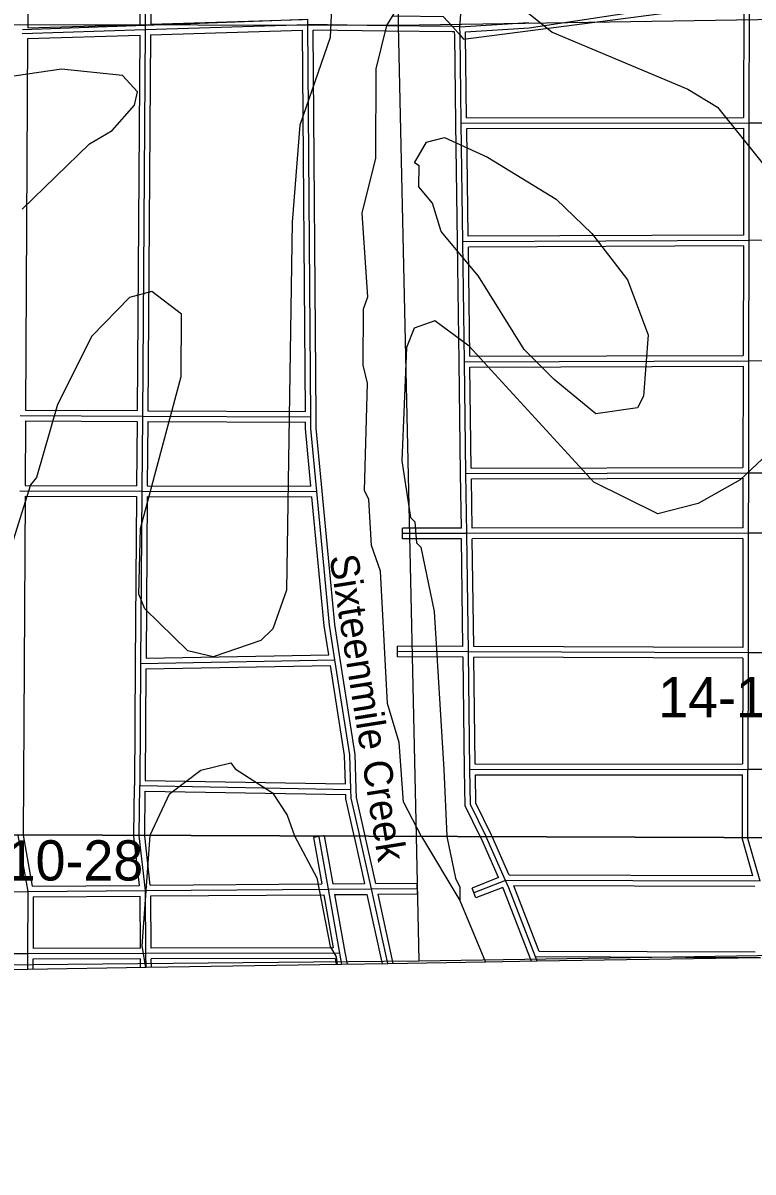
# Model space of a CAD drawing. Extents: x 418523 to 616617, y 1878279 to 2196743.
# Drawn here: x 508842 to 512924, y 1922060 to 1928489 of the extents above; entities that cross this region are included whole.
import ezdxf

# ---------------------------------------------------------------- set-up
doc = ezdxf.new("R2010")
doc.units = 0
for name, color, linetype in [('Level 1', 7, 'Continuous'), ('Level 10', 7, 'Continuous'), ('Level 2', 7, 'Continuous'), ('Level 31', 7, 'Continuous'), ('Level 32', 7, 'Continuous'), ('Level 41', 7, 'Continuous'), ('Level 5', 7, 'Continuous'), ('Level 63', 7, 'Continuous'), ('Level 7', 7, 'Continuous')]:
    doc.layers.add(name, color=color, linetype=linetype)

msp = doc.modelspace()

# ---------------------------------------------------------------- linework, layer by layer
at = {"layer": 'Level 1'}
for p, q in [((510855.55, 1933798.987), (510940.083, 1928474.48)), ((516240.655, 1928555.995), (510940.083, 1928474.48)), ((510940.083, 1928474.48), (505570.47, 1928485.663)), ((510940.083, 1928474.48), (511040.906, 1923938.963)), ((511040.906, 1923938.963), (511056.396, 1923242.174)), ((511056.396, 1923242.174), (516332.547, 1923322.543)), ((505714.599, 1923190.509), (511056.396, 1923242.174))]:
    msp.add_line(p, q, dxfattribs=at)
at = {"layer": 'Level 10'}
msp.add_lwpolyline([(512965.644, 1923258.871), (511716.618, 1923239.855), (511428.612, 1923234.851), (510882.601, 1923225.843), (510623.596, 1923221.84), (509530.574, 1923203.826), (508868.56, 1923193.816), (508241.548, 1923183.808), (507563.534, 1923172.799), (506935.521, 1923162.791), (506267.508, 1923152.782), (505604.495, 1923142.773), (504933.48, 1923131.765), (504266.467, 1923121.756), (503618.454, 1923111.747), (502721.435, 1923096.735), (502685.435, 1923096.735), (500959.4, 1923070.711), (500310.387, 1923060.703), (499687.375, 1923050.695), (499027.361, 1923040.686), (497366.326, 1923056.665), (497366.05, 1923056.656)], dxfattribs=at)
at = {"layer": 'Level 31'}
for p, q in [((511285.399, 1928467.926), (511346.778, 1929294.633)), ((509529.406, 1928857.788), (509526.306, 1928477.054)), ((512902.086, 1928604.167), (512901.062, 1927929.958)), ((508838.607, 1928429.972), (509526.205, 1928451.235)), ((509526.205, 1928451.235), (509510.321, 1926289.74)), ((509526.205, 1928451.235), (510435.269, 1928479.636)), ((509526.306, 1928477.054), (509526.205, 1928451.235)), ((510435.269, 1928479.636), (510434.752, 1928509.821)), ((510875.9, 1928473.536), (510435.269, 1928479.636)), ((510451.4, 1926285.286), (510435.269, 1928479.636)), ((511243.145, 1928468.455), (510875.9, 1928473.536)), ((511285.399, 1928467.926), (511243.145, 1928468.455)), ((511285.399, 1928467.926), (511668.96, 1928491.515)), ((511286.167, 1928420.648), (511285.399, 1928467.926)), ((511292.811, 1927927.507), (511286.167, 1928420.648)), ((511292.811, 1927927.507), (512901.062, 1927929.958)), ((511301.97, 1927264.895), (511292.811, 1927927.507)), ((512901.062, 1927929.958), (512900.1, 1927272.113)), ((512901.062, 1927929.958), (514992.547, 1927933.174)), ((512900.1, 1927272.113), (511301.97, 1927264.895)), ((511311.095, 1926593.554), (511301.97, 1927264.895)), ((512900.1, 1927272.113), (512899.08, 1926598.995)), ((514995.461, 1927281.861), (512900.1, 1927272.113)), ((511311.095, 1926593.554), (512899.08, 1926598.995)), ((511319.13, 1925968.403), (511311.095, 1926593.554)), ((512899.08, 1926598.995), (512897.92, 1925971.697)), ((512899.08, 1926598.995), (515005.272, 1926606.156)), ((508826.912, 1926293.188), (509510.321, 1926289.74)), ((509510.321, 1926289.74), (509507.065, 1925869.369)), ((509510.321, 1926289.74), (510451.4, 1926285.286)), ((511319.13, 1925968.403), (512897.92, 1925971.697)), ((511323.85, 1925632.368), (511319.13, 1925968.403)), ((512897.92, 1925971.697), (512897.567, 1925634.592)), ((512897.92, 1925971.697), (514209.185, 1925974.997)), ((508824.28, 1925871.724), (509507.065, 1925869.369)), ((509507.065, 1925869.369), (509500.06, 1924904.624)), ((509507.065, 1925869.369), (510485.335, 1925866.587)), ((511323.85, 1925632.368), (510964.815, 1925631.961)), ((512897.567, 1925634.592), (511323.85, 1925632.368)), ((511332.697, 1924970.848), (511323.85, 1925632.368)), ((512897.567, 1925634.592), (512896.561, 1924965.111)), ((514207.886, 1925636.805), (512897.567, 1925634.592)), ((509500.06, 1924904.624), (510586.477, 1924925.053)), ((511332.697, 1924970.848), (510936.806, 1924972.403)), ((512896.561, 1924965.111), (511332.697, 1924970.848)), ((511341.554, 1924311.511), (511332.697, 1924970.848)), ((512896.561, 1924965.111), (512895.306, 1924313.086)), ((514205.29, 1924960.784), (512896.561, 1924965.111)), ((509500.06, 1924904.624), (509495.128, 1924221.703)), ((511341.554, 1924311.511), (512895.306, 1924313.086)), ((512894.457, 1923931.99), (512895.306, 1924313.086)), ((512895.306, 1924313.086), (514202.81, 1924314.583)), ((509492.779, 1923944.786), (509495.128, 1924221.703)), ((509495.128, 1924221.703), (510675.771, 1924201.031)), ((510496.475, 1923936.271), (510549.015, 1923641.869)), ((511540.893, 1923691.428), (511363.951, 1923621.21)), ((512963.421, 1923687.339), (511540.893, 1923691.428)), ((508243.066, 1923625.215), (508869.361, 1923629.62)), ((508869.361, 1923629.62), (508868.291, 1923281.245)), ((508869.361, 1923629.62), (509527.432, 1923634.275)), ((509527.432, 1923634.275), (510549.015, 1923641.869)), ((509529.533, 1923282.613), (509527.432, 1923634.275)), ((510549.015, 1923641.869), (510790.51, 1923643.827)), ((510549.015, 1923641.869), (510612.43, 1923284.876)), ((510790.51, 1923643.827), (511045.35, 1923646.097)), ((510882.285, 1923225.991), (510790.51, 1923643.827)), ((508868.291, 1923281.245), (508241.686, 1923280.112)), ((508868.291, 1923281.245), (508868.26, 1923193.604)), ((509529.533, 1923282.613), (508868.291, 1923281.245)), ((510612.43, 1923284.876), (509529.533, 1923282.613)), ((509530.175, 1923204.061), (509529.533, 1923282.613)), ((510612.43, 1923284.876), (510623.62, 1923221.556)), ((512965.895, 1923259.311), (511707.311, 1923264.212)), ((511717.065, 1923239.446), (511707.311, 1923264.212))]:
    msp.add_line(p, q, dxfattribs=at)
for points in [[(510485.335, 1925866.587), (510451.78, 1926220.554), (510451.4, 1926285.286)], [(510586.477, 1924925.053), (510555.788, 1925119.729), (510485.335, 1925866.587)], [(510675.771, 1924201.031), (510669.857, 1924393.791), (510586.477, 1924925.053)], [(511432.33, 1923937.491), (511343.965, 1924116.219), (511341.554, 1924311.511)], [(510725.117, 1923940.151), (510677.167, 1924151.933), (510675.771, 1924201.031)], [(508813.44, 1923947.341), (508813.415, 1923942.949), (508869.361, 1923629.62)], [(509527.432, 1923634.275), (509492.74, 1923940.245), (509492.779, 1923944.786)], [(510790.51, 1923643.827), (510726.2, 1923935.366), (510725.117, 1923940.151)], [(511540.893, 1923691.428), (511434.756, 1923932.582), (511432.33, 1923937.491)], [(512963.421, 1923687.339), (512894.446, 1923926.891), (512894.457, 1923931.99)], [(511707.311, 1923264.212), (511558.845, 1923650.629), (511540.893, 1923691.428)]]:
    msp.add_lwpolyline(points, dxfattribs=at)
at = {"layer": 'Level 32'}
for p, q in [((508871.063, 1928824.145), (508868.752, 1928460.918)), ((509499.16, 1928827.618), (509496.332, 1928480.324)), ((509559.165, 1928827.969), (509556.35, 1928482.191)), ((512872.086, 1928604.151), (512871.108, 1927959.912)), ((511672.105, 1928461.65), (512251.636, 1928548.315)), ((508868.752, 1928460.918), (509496.332, 1928480.324)), ((509555.993, 1928422.15), (510405.495, 1928448.691)), ((509556.35, 1928482.191), (510404.767, 1928508.698)), ((510421.177, 1926315.43), (510405.495, 1928448.691)), ((510875.486, 1928443.537), (510465.495, 1928449.214)), ((510481.4, 1926285.506), (510465.495, 1928449.213)), ((511315.862, 1928439.741), (511672.105, 1928461.65)), ((508868.45, 1928400.879), (508857.077, 1926323.036)), ((508868.45, 1928400.879), (509495.977, 1928420.285)), ((509495.976, 1928420.285), (509480.542, 1926319.891)), ((509555.993, 1928422.149), (509540.543, 1926319.596)), ((511242.731, 1928438.456), (510875.486, 1928443.537)), ((511255.876, 1928438.291), (511242.77, 1928438.456)), ((511256.17, 1928420.16), (511255.875, 1928438.291)), ((511262.815, 1927927.103), (511256.17, 1928420.243)), ((511316.164, 1928421.135), (511315.862, 1928439.741)), ((511322.41, 1927957.552), (511316.165, 1928421.051)), ((511322.41, 1927957.551), (512871.107, 1927959.911)), ((511271.972, 1927264.48), (511262.815, 1927927.093)), ((511323.23, 1927897.553), (512871.019, 1927899.911)), ((511331.557, 1927295.028), (511323.23, 1927897.552)), ((512871.019, 1927899.911), (512870.144, 1927301.978)), ((512870.144, 1927301.977), (511331.557, 1927295.028)), ((511281.097, 1926593.146), (511271.972, 1927264.486)), ((512870.055, 1927241.975), (511332.38, 1927235.03)), ((511340.69, 1926623.655), (511332.38, 1927235.03)), ((512870.055, 1927241.976), (512869.126, 1926628.892)), ((511289.132, 1925968.016), (511281.096, 1926593.168)), ((511340.69, 1926623.655), (512869.126, 1926628.891)), ((511341.482, 1926563.657), (512869.025, 1926568.891)), ((511348.748, 1925998.465), (511341.483, 1926563.657)), ((512869.025, 1926568.891), (512867.975, 1926001.636)), ((508856.726, 1926263.036), (508854.469, 1925901.621)), ((508856.726, 1926263.036), (509480.089, 1926259.89)), ((508857.078, 1926323.036), (509480.543, 1926319.89)), ((509540.543, 1926319.596), (510421.177, 1926315.429)), ((509480.09, 1926259.89), (509477.298, 1925899.471)), ((509540.09, 1926259.596), (509537.299, 1925899.283)), ((509540.091, 1926259.596), (510421.575, 1926255.426)), ((511293.426, 1925662.335), (511289.133, 1925967.981)), ((511348.748, 1925998.464), (512867.975, 1926001.635)), ((511349.555, 1925938.465), (512867.889, 1925941.634)), ((512867.89, 1925941.633), (512867.6, 1925664.55)), ((508854.468, 1925901.62), (509477.297, 1925899.471)), ((509537.3, 1925899.282), (510452.347, 1925896.681)), ((511353.433, 1925662.41), (511349.555, 1925938.464)), ((508854.113, 1925841.62), (508843.441, 1923947.229)), ((508854.113, 1925841.62), (509476.847, 1925839.471)), ((509476.846, 1925839.471), (509470.061, 1924904.841)), ((509536.85, 1925839.281), (509530.285, 1924935.197)), ((509536.85, 1925839.282), (510458.025, 1925836.664)), ((511293.426, 1925662.334), (510964.781, 1925661.961)), ((510964.85, 1925601.96), (510964.781, 1925661.961)), ((512867.599, 1925664.549), (511353.433, 1925662.41)), ((511294.25, 1925602.334), (510964.85, 1925601.96)), ((511302.292, 1925000.967), (511294.25, 1925602.333)), ((512867.522, 1925604.548), (511354.255, 1925602.411)), ((511362.301, 1925000.739), (511354.255, 1925602.41)), ((512867.523, 1925604.548), (512866.607, 1924995.221)), ((510936.69, 1924942.402), (510936.925, 1925002.403)), ((511302.292, 1925000.967), (510936.925, 1925002.403)), ((512866.607, 1924995.221), (511362.301, 1925000.739)), ((509530.285, 1924935.197), (510551.48, 1924954.4)), ((511303.096, 1924940.963), (510936.69, 1924942.402)), ((511311.556, 1924311.107), (511303.096, 1924940.963)), ((512866.504, 1924935.221), (511363.106, 1924940.736)), ((511371.155, 1924341.54), (511363.106, 1924940.735)), ((512866.505, 1924935.22), (512865.365, 1924343.056)), ((509470.061, 1924904.84), (509465.128, 1924221.919)), ((509529.851, 1924875.177), (509525.344, 1924251.178)), ((509529.85, 1924875.176), (510560.895, 1924894.566)), ((511371.155, 1924341.54), (512865.364, 1924343.056)), ((511371.928, 1924281.54), (512865.24, 1924283.055)), ((512864.457, 1923932.103), (512865.24, 1924283.054)), ((509462.778, 1923944.899), (509465.128, 1924221.957)), ((509525.343, 1924251.178), (510644.82, 1924231.578)), ((509522.78, 1923944.673), (509524.871, 1924191.176)), ((509524.871, 1924191.176), (510646.598, 1924171.536)), ((510522.485, 1923940.913), (510466.941, 1923931.001)), ((510466.941, 1923931.001), (510513.235, 1923671.603)), ((510526.01, 1923941.542), (510522.485, 1923940.913)), ((510526.01, 1923941.542), (510526.125, 1923940.9)), ((510526.125, 1923940.9), (510574.1, 1923672.073)), ((510814.567, 1923674.043), (510755.891, 1923940.035)), ((511560.493, 1923721.372), (511465.429, 1923937.366)), ((511500.897, 1923707.831), (511352.885, 1923649.094)), ((512923.531, 1923717.454), (511560.492, 1923721.372)), ((508894.449, 1923659.799), (509493.865, 1923664.038)), ((509554.201, 1923664.475), (510513.235, 1923671.604)), ((510574.1, 1923672.073), (510753.237, 1923673.526)), ((510814.567, 1923674.042), (511045.083, 1923676.096)), ((511045.083, 1923676.096), (511045.619, 1923616.097)), ((511375.018, 1923593.324), (511352.885, 1923649.094)), ((511525.081, 1923652.876), (511375.018, 1923593.324)), ((512933.595, 1923657.424), (511586.885, 1923661.295)), ((511727.955, 1923294.131), (511586.885, 1923661.295)), ((508899.271, 1923599.829), (508898.385, 1923311.306)), ((508899.272, 1923599.829), (509497.613, 1923604.061)), ((509499.354, 1923312.551), (509497.612, 1923604.061)), ((509557.612, 1923604.496), (510523.909, 1923611.679)), ((509559.355, 1923312.675), (509557.612, 1923604.496)), ((510523.909, 1923611.679), (510576.645, 1923314.801)), ((510584.764, 1923612.156), (510766.427, 1923613.629)), ((510584.764, 1923612.156), (510641.969, 1923290.121)), ((510851.708, 1923225.366), (510766.428, 1923613.629)), ((510912.924, 1923226.344), (510827.742, 1923614.156)), ((510827.743, 1923614.156), (511045.619, 1923616.097)), ((509499.354, 1923312.55), (508898.385, 1923311.306)), ((510576.645, 1923314.8), (509559.355, 1923312.675)), ((508898.281, 1923251.305), (508898.261, 1923194.266)), ((509499.778, 1923252.551), (508898.282, 1923251.305)), ((509500.179, 1923203.366), (509499.778, 1923252.55)), ((510587.275, 1923254.822), (509559.78, 1923252.676)), ((509560.175, 1923204.313), (509559.78, 1923252.675)), ((510587.276, 1923254.821), (510593.193, 1923221.339)), ((510641.973, 1923290.096), (510653.951, 1923222.31)), ((511684.878, 1923239.303), (511679.397, 1923253.218)), ((512935.72, 1923289.429), (511727.954, 1923294.131))]:
    msp.add_line(p, q, dxfattribs=at)
for points in [[(510515.201, 1925869.418), (510481.772, 1926222.061), (510481.4, 1926285.463)], [(510452.347, 1925896.681), (510421.788, 1926219.048), (510421.575, 1926255.426)], [(510551.48, 1924954.4), (510526.007, 1925115.981), (510458.025, 1925836.663)], [(510616.111, 1924929.725), (510585.568, 1925123.477), (510515.203, 1925869.404)], [(510705.757, 1924201.951), (510699.786, 1924396.587), (510616.115, 1924929.705)], [(510644.82, 1924231.578), (510639.929, 1924390.995), (510560.895, 1924894.565)], [(511398.8, 1923937.616), (511314.052, 1924109.034), (511311.555, 1924311.14)], [(511465.429, 1923937.366), (511461.946, 1923945.279), (511373.88, 1924123.405), (511371.927, 1924281.539)], [(510694.331, 1923940.266), (510647.261, 1924148.159), (510646.598, 1924171.536)], [(510755.891, 1923940.035), (510755.478, 1923941.91), (510707.072, 1924155.707), (510705.759, 1924201.884)], [(508843.441, 1923947.229), (508843.431, 1923945.522), (508894.449, 1923659.799)], [(509493.865, 1923664.037), (509462.725, 1923938.676), (509462.778, 1923944.899)], [(509554.201, 1923664.475), (509522.755, 1923941.812), (509522.78, 1923944.673)], [(510753.236, 1923673.526), (510696.922, 1923928.822), (510694.331, 1923940.266)], [(511500.896, 1923707.831), (511407.567, 1923919.885), (511398.8, 1923937.616)], [(512923.532, 1923717.454), (512864.436, 1923922.691), (512864.457, 1923932.103)], [(511679.306, 1923253.452), (511531.097, 1923639.201), (511525.081, 1923652.875)]]:
    msp.add_lwpolyline(points, dxfattribs=at)
at = {"layer": 'Level 5'}
for p, q in [((508838.696, 1928452.518), (509526.306, 1928477.054)), ((509526.306, 1928477.054), (510434.752, 1928509.821)), ((511243.145, 1928468.455), (511286.167, 1928420.648)), ((510970.357, 1924130.066), (510946.42, 1924463.623)), ((510970.357, 1924130.066), (511069.33, 1923938.856)), ((511285.373, 1923578.856), (511428.555, 1923234.85))]:
    msp.add_line(p, q, dxfattribs=at)
for points in [[(511286.167, 1928420.648), (511305.779, 1928398.751), (512902.086, 1928604.167)], [(510946.42, 1924463.623), (510880.415, 1924680.557), (510841.12, 1925422.624), (510791.557, 1925564.506), (510775.702, 1925823.002), (510750.85, 1925873.083), (510769.45, 1926473.237), (510744.768, 1926573.37), (510745.782, 1926890.146), (510771.021, 1926956.749), (510739.142, 1927423.709), (510815.179, 1927731.897), (510816.78, 1928232.079), (510875.916, 1928473.636), (510926.196, 1928556.838)], [(510907.245, 1928526.869), (510935.841, 1928527.847), (511191.903, 1928525.75), (511243.145, 1928468.455)], [(511069.33, 1923938.856), (511069.772, 1923938.002), (511285.373, 1923578.856)]]:
    msp.add_lwpolyline(points, dxfattribs=at)
at = {"layer": 'Level 63'}
for points in [[(497370.053, 1923990.389), (537087.279, 1923840.983), (537233.896, 1969297.112), (497565.655, 1969446.889), (497370.053, 1923990.389)], [(497175.207, 1878534.741), (536941.23, 1878385.707), (537087.279, 1923840.983), (497370.053, 1923990.389), (497175.207, 1878534.741)]]:
    msp.add_lwpolyline(points, dxfattribs=at)
at = {"layer": 'Level 7'}
msp.add_line((509552.561, 1923942.873), (509553.35, 1923944.559), dxfattribs=at)
for points in [[(510334.479, 1933810.702), (510392.74, 1933785.492), (510483.527, 1933501.767), (510549.95, 1933418.176), (510566.362, 1933334.774), (510599.613, 1933309.664), (510615.826, 1933159.551), (510649.077, 1933134.441), (510797.758, 1932700.462), (510838.624, 1932450.237), (510863.575, 1932425.127), (510863.246, 1932325.095), (510888.157, 1932300.025), (511009.411, 1931115.868), (511066.301, 1930657.169), (511094.878, 1929173.205), (511128.1, 1929131.424), (511144.442, 1929031.321), (511194.294, 1928981.141), (511219.075, 1928906.05), (511801.116, 1928437.346), (512558.718, 1928118.109), (512725.113, 1928017.559), (513073.869, 1927582.923)], [(510594.797, 1929199.809), (510558.911, 1928407.99), (510390.616, 1927916.666), (510347.205, 1927374.933), (510315.572, 1925315.955), (510239.854, 1925099.439), (510172.974, 1925032.976), (509905.91, 1924942.121), (509764.296, 1924975.93), (509523.287, 1925210.132), (509490.205, 1925293.593), (509499.719, 1925660.362), (509727.508, 1926509.945), (509728.651, 1926860.073), (509562.315, 1926985.644), (509437.174, 1926952.691), (509228.074, 1926736.634), (509035.106, 1926353.782), (508917.091, 1925945.661), (508883.611, 1925904.07), (508706.758, 1925346.125)], [(508838.522, 1927446.465), (509214.834, 1927812.058), (509340.135, 1927886.691), (509465.605, 1928028.016), (509482.544, 1928102.979), (509399.47, 1928194.94), (509057.783, 1928229.396), (508549.033, 1928155.998)], [(513136.125, 1926198.891), (512851.803, 1925933.041), (512617.96, 1925800.406), (512392.717, 1925742.771), (512034.806, 1925918.981), (511337.008, 1926679.85), (511145.692, 1926822.191), (511028.86, 1926780.868), (510986.851, 1926672.625), (510959.812, 1926039.16), (511008.789, 1925722.213), (511033.73, 1925697.103), (511041.682, 1925580.361), (511066.623, 1925555.29), (511140.511, 1925196.592), (511196.018, 1924312.743), (511211.454, 1923938.321)], [(509553.35, 1923944.559), (509661.679, 1924175.97), (509837.17, 1924308.755), (510004.023, 1924349.918), (510028.934, 1924316.508), (510236.92, 1924182.437), (510319.895, 1924057.136), (510360.744, 1923941.521)], [(509529.786, 1923203.814), (509508.921, 1923326.148), (509552.561, 1923942.873), (509552.561, 1923942.873)], [(510360.744, 1923941.521), (510361.178, 1923940.293), (510485.475, 1923706.48), (510559.293, 1923322.751), (510592.445, 1923264.291), (510599.156, 1923221.437)], [(511211.454, 1923938.321), (511211.485, 1923937.544), (511260.75, 1923703.999), (511285.602, 1923653.878), (511285.373, 1923578.856)]]:
    msp.add_lwpolyline(points, dxfattribs=at)
msp.add_lwpolyline([(512044.39, 1926302.42), (511811.561, 1926494.911), (511645.385, 1926662.163), (511388.262, 1927071.49), (511180.674, 1927322.232), (511131.14, 1927480.786), (511056.406, 1927572.716), (511056.805, 1927689.43), (511031.824, 1927706.2), (511098.913, 1927822.683), (511199.015, 1927847.395), (511440.401, 1927738.236), (511823.154, 1927503.575), (512022.611, 1927311.223), (512221.83, 1927052.14), (512337.558, 1926743.304), (512311.444, 1926401.606), (512277.904, 1926335.014), (512044.39, 1926302.42)], close=True, dxfattribs=at)

# ---------------------------------------------------------------- texts
at = {"layer": 'Level 2'}
for s, p in [('14-10-28', (512393.988, 1924604.613)), ('15-10-28', (508310.464, 1923691.1))]:
    msp.add_text(s, height=225, dxfattribs=at).set_placement(p)
at = {"layer": 'Level 41'}
msp.add_text('Sixteenmile Creek', height=160, rotation=279.0596555, dxfattribs=at).set_placement((510555.097, 1925503.734))

doc.saveas('drawing.dxf')
